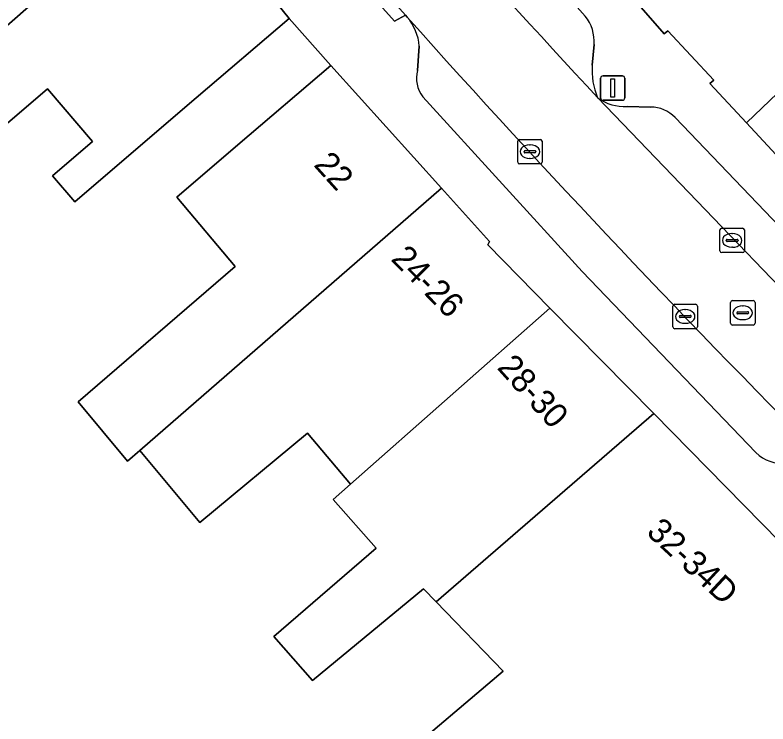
# Model space of a CAD drawing. Extents: x 160663 to 161506, y 382245 to 383291.
# Drawn here: x 160884.46 to 160915.24, y 383116.46 to 383145.45 of the extents above; entities that cross this region are included whole.
import ezdxf

# ---------------------------------------------------------------- set-up
doc = ezdxf.new("R2010")
doc.units = 0
for name, color, linetype in [('IMGEO_Erf', 7, 'Continuous'), ('IMGEO_Kolk', 7, 'Continuous'), ('IMGEO_Lichtmast', 7, 'Continuous'), ('IMGEO_Pand', 7, 'Continuous'), ('IMGEO_Pand_nummerreeks', 7, 'Continuous'), ('IMGEO_Parkeervlak_open', 7, 'Continuous'), ('IMGEO_Rijbaan_lokaal_open', 7, 'Continuous'), ('IMGEO_Rioolput', 7, 'Continuous'), ('IMGEO_Voetpad_open', 7, 'Continuous')]:
    doc.layers.add(name, color=color, linetype=linetype)

msp = doc.modelspace()

# ---------------------------------------------------------------- linework, layer by layer
at = {"layer": 'IMGEO_Erf'}
msp.add_lwpolyline([(160900.01, 383114.885), (160904.415, 383118.611), (160901.674, 383121.447), (160901.159, 383121.98), (160896.614, 383118.226), (160895.042, 383120.03), (160899.226, 383123.638), (160897.466, 383125.634), (160898.171, 383126.267), (160896.422, 383128.353), (160892.018, 383124.697), (160889.765, 383127.387), (160889.559, 383127.633), (160889.061, 383127.199), (160887.038, 383129.632), (160893.459, 383135.169), (160891.067, 383138), (160893.567, 383140.138), (160897.371, 383143.39), (160895.66, 383145.307), (160891.861, 383142.058), (160888.536, 383139.214), (160886.895, 383137.81), (160885.986, 383138.872), (160887.628, 383140.276), (160885.78, 383142.436), (160881.749, 383138.988)], dxfattribs=at)
at = {"layer": 'IMGEO_Kolk'}
for p, q in [((160905.011, 383139.434), (160905.011, 383140.286)), ((160905.086, 383140.36), (160905.938, 383140.36)), ((160906.012, 383140.286), (160906.012, 383139.434)), ((160905.499, 383140.14), (160905.524, 383140.14)), ((160905.27, 383139.854), (160905.27, 383139.866)), ((160905.708, 383139.817), (160905.31, 383139.817)), ((160905.313, 383139.903), (160905.711, 383139.903)), ((160905.754, 383139.866), (160905.754, 383139.854)), ((160905.938, 383139.36), (160905.086, 383139.36)), ((160905.522, 383139.58), (160905.497, 383139.58)), ((160913.281, 383135.806), (160913.281, 383136.658)), ((160913.356, 383136.732), (160914.208, 383136.732)), ((160914.282, 383136.658), (160914.282, 383135.806)), ((160913.54, 383136.226), (160913.54, 383136.238)), ((160913.583, 383136.275), (160913.981, 383136.275)), ((160913.769, 383136.512), (160913.794, 383136.512)), ((160914.024, 383136.238), (160914.024, 383136.226)), ((160913.978, 383136.189), (160913.58, 383136.189)), ((160913.792, 383135.952), (160913.767, 383135.952)), ((160914.208, 383135.732), (160913.356, 383135.732)), ((160911.36, 383132.694), (160911.36, 383133.546)), ((160911.435, 383133.62), (160912.287, 383133.62)), ((160912.361, 383133.546), (160912.361, 383132.694)), ((160911.662, 383133.163), (160912.06, 383133.163)), ((160911.848, 383133.4), (160911.873, 383133.4)), ((160911.619, 383133.114), (160911.619, 383133.126)), ((160912.057, 383133.077), (160911.659, 383133.077)), ((160912.103, 383133.126), (160912.103, 383133.114)), ((160912.287, 383132.62), (160911.435, 383132.62)), ((160911.871, 383132.84), (160911.846, 383132.84))]:
    msp.add_line(p, q, dxfattribs=at)
for points in [[(160905.011, 383139.434), (160905.011, 383140.286)], [(160905.086, 383140.36), (160905.938, 383140.36)], [(160906.012, 383140.286), (160906.012, 383139.434)], [(160905.938, 383139.36), (160905.086, 383139.36)], [(160913.281, 383135.806), (160913.281, 383136.658)], [(160913.356, 383136.732), (160914.208, 383136.732)], [(160914.282, 383136.658), (160914.282, 383135.806)], [(160914.208, 383135.732), (160913.356, 383135.732)], [(160911.36, 383132.694), (160911.36, 383133.546)], [(160911.435, 383133.62), (160912.287, 383133.62)], [(160912.361, 383133.546), (160912.361, 383132.694)], [(160912.287, 383132.62), (160911.435, 383132.62)]]:
    msp.add_lwpolyline(points, dxfattribs=at)
for centre, radius, start, end in [((160905.088, 383140.284), 0.0765, 91.552, 178.448), ((160905.088, 383140.284), 0.0765, 91.552, 178.448), ((160905.936, 383140.284), 0.0765, 1.552, 88.448), ((160905.936, 383140.284), 0.0765, 1.552, 88.448), ((160905.31, 383139.863), 0.0403, 85.8775, 175.7526), ((160905.307, 383139.853), 0.0366, 178.938, 274.7102), ((160905.711, 383139.86), 0.043, 264.8664, 352.4533), ((160905.715, 383139.865), 0.0386, 1.7309, 96.639), ((160905.088, 383139.436), 0.0765, 181.552, 268.448), ((160905.088, 383139.436), 0.0765, 181.552, 268.448), ((160905.936, 383139.436), 0.0765, 271.552, 358.448), ((160905.936, 383139.436), 0.0765, 271.552, 358.448), ((160913.358, 383136.656), 0.0765, 91.552, 178.448), ((160913.358, 383136.656), 0.0765, 91.552, 178.448), ((160914.206, 383136.656), 0.0765, 1.552, 88.448), ((160914.206, 383136.656), 0.0765, 1.552, 88.448), ((160913.58, 383136.235), 0.0403, 85.8775, 175.7526), ((160913.985, 383136.237), 0.0386, 1.7309, 96.639), ((160913.577, 383136.225), 0.0366, 178.938, 274.7102), ((160913.981, 383136.232), 0.043, 264.8664, 352.4533), ((160913.358, 383135.808), 0.0765, 181.552, 268.448), ((160913.358, 383135.808), 0.0765, 181.552, 268.448), ((160914.206, 383135.808), 0.0765, 271.552, 358.448), ((160914.206, 383135.808), 0.0765, 271.552, 358.448), ((160911.437, 383133.544), 0.0765, 91.552, 178.448), ((160911.437, 383133.544), 0.0765, 91.552, 178.448), ((160912.285, 383133.544), 0.0765, 1.552, 88.448), ((160912.285, 383133.544), 0.0765, 1.552, 88.448), ((160911.659, 383133.123), 0.0403, 85.8775, 175.7526), ((160912.064, 383133.125), 0.0386, 1.7309, 96.639), ((160911.656, 383133.113), 0.0366, 178.938, 274.7102), ((160912.06, 383133.12), 0.043, 264.8664, 352.4533), ((160911.437, 383132.696), 0.0765, 181.552, 268.448), ((160911.437, 383132.696), 0.0765, 181.552, 268.448), ((160912.285, 383132.696), 0.0765, 271.552, 358.448), ((160912.285, 383132.696), 0.0765, 271.552, 358.448)]:
    msp.add_arc(centre, radius, start, end, dxfattribs=at)
for centre, major_axis, ratio, start_param, end_param in [((160905.498, 383139.86), (-0.387, 0.002), 0.722429, 4.712389, 7.853982), ((160905.523, 383139.86), (-0.39, 0.002), 0.717154, 1.570796, 4.712389), ((160913.768, 383136.232), (-0.387, 0.002), 0.722429, 4.712389, 7.853982), ((160913.793, 383136.232), (-0.39, 0.002), 0.717154, 1.570796, 4.712389), ((160911.847, 383133.12), (-0.387, 0.002), 0.722429, 4.712389, 7.853982), ((160911.872, 383133.12), (-0.39, 0.002), 0.717154, 1.570796, 4.712389)]:
    msp.add_ellipse(centre, major_axis=major_axis, ratio=ratio, start_param=start_param, end_param=end_param, dxfattribs=at)
at = {"layer": 'IMGEO_Lichtmast'}
for p, q in [((160908.401, 383142.062), (160908.401, 383142.862)), ((160908.401, 383142.862), (160908.401, 383142.062)), ((160908.501, 383142.962), (160909.291, 383142.962)), ((160909.291, 383142.962), (160908.501, 383142.962)), ((160909.391, 383142.862), (160909.391, 383142.062)), ((160909.391, 383142.062), (160909.391, 383142.862)), ((160909.291, 383141.962), (160908.501, 383141.962)), ((160908.501, 383141.962), (160909.291, 383141.962))]:
    msp.add_line(p, q, dxfattribs=at)
msp.add_lwpolyline([(160908.821, 383142.837), (160908.971, 383142.837), (160908.971, 383142.087), (160908.821, 383142.087), (160908.821, 383142.837)], dxfattribs=at)
for centre, start, end in [((160908.501, 383142.862), 90, 180), ((160908.501, 383142.862), 90, 180), ((160909.291, 383142.862), 0, 90), ((160909.291, 383142.862), 360, 90), ((160908.501, 383142.062), 180, 270), ((160908.501, 383142.062), 180, 270), ((160909.291, 383142.062), 270, 0), ((160909.291, 383142.062), 270, 0)]:
    msp.add_arc(centre, 0.1, start, end, dxfattribs=at)
at = {"layer": 'IMGEO_Pand'}
for points in [[(160925.298, 383152.893), (160919.007, 383158.548), (160915.583, 383155.569), (160913.197, 383153.493), (160913.095, 383153.606), (160907.392, 383148.829), (160911.004, 383144.676), (160911.152, 383144.808), (160913.028, 383142.786), (160912.875, 383142.644), (160914.367, 383141.037), (160917.855, 383144.386), (160918.432, 383144.995), (160918.539, 383146.521)], [(160890.838, 383150.912), (160888.182, 383154.017), (160888.258, 383154.232), (160888.035, 383154.493), (160887.907, 383154.383), (160887.098, 383155.507), (160886.997, 383155.421), (160886.307, 383156.228), (160877.516, 383148.781), (160878.47, 383147.669), (160880.076, 383149.056), (160880.301, 383148.793), (160882.282, 383146.477), (160878.274, 383143.05), (160879.818, 383141.245)], [(160895.66, 383145.307), (160893.76, 383147.677), (160893.67, 383147.6), (160890.838, 383150.912), (160879.818, 383141.245), (160881.749, 383138.988), (160885.78, 383142.436), (160887.628, 383140.276), (160885.986, 383138.872), (160886.895, 383137.81), (160888.536, 383139.214), (160891.861, 383142.058)], [(160930.82, 383144.832), (160930.596, 383145.044), (160927.1, 383148.354), (160924.631, 383150.692), (160922.835, 383148.795), (160918.279, 383143.984), (160917.855, 383144.386), (160914.367, 383141.037), (160920.569, 383134.352), (160920.779, 383134.126), (160927.091, 383140.856)], [(160897.371, 383143.39), (160893.567, 383140.138), (160891.067, 383138), (160893.459, 383135.169), (160887.038, 383129.632), (160889.061, 383127.199), (160889.559, 383127.633), (160901.89, 383138.37)], [(160906.332, 383133.466), (160903.793, 383136.048), (160903.854, 383136.188), (160901.89, 383138.37), (160889.559, 383127.633), (160889.765, 383127.387), (160892.018, 383124.697), (160896.422, 383128.353), (160898.171, 383126.267)], [(160910.58, 383129.146), (160906.332, 383133.466), (160898.171, 383126.267), (160897.466, 383125.634), (160899.226, 383123.638), (160895.042, 383120.03), (160896.614, 383118.226), (160901.159, 383121.98), (160901.674, 383121.447)], [(160894.598, 383101.021), (160894.821, 383101.251), (160898.547, 383097.837), (160903.729, 383103.405), (160900.204, 383106.927), (160901.476, 383108.194), (160903.171, 383106.798), (160909.574, 383113.593), (160911.568, 383111.629), (160919.466, 383120.156), (160916.373, 383123.023), (160916.474, 383123.152), (160910.58, 383129.146), (160901.674, 383121.447), (160904.415, 383118.611), (160900.01, 383114.885), (160902.622, 383112.091), (160898.826, 383108.199), (160898.705, 383108.319), (160893.163, 383102.485)]]:
    msp.add_lwpolyline(points, close=True, dxfattribs=at)
at = {"layer": 'IMGEO_Parkeervlak_open'}
for points in [[(160907.774, 383145.409), (160897.051, 383157.501)], [(160908.061, 383143.405), (160908.134, 383144.243)], [(160900.988, 383144.175), (160900.915, 383143.185)], [(160901.135, 383142.107), (160907.65, 383134.961), (160914.749, 383127.551)], [(160908.282, 383142.065), (160920.788, 383129.051)], [(160910.454, 383141.688), (160909.489, 383141.709)], [(160919.692, 383132.649), (160911.446, 383141.26)]]:
    msp.add_lwpolyline(points, dxfattribs=at)
for centre, radius, start, end in [((161286.435, 383492.874), 515.816, 220.43448, 222.85184), ((160898.902, 383144.005), 2.093, 4.6714, 40.438), ((161242.258, 383450.551), 458.195, 221.76429, 224.98305), ((160906.494, 383144.375), 1.645, 355.3863, 38.9296), ((160910.785, 383143.166), 2.735, 174.9872, 203.7433), ((160902.105, 383142.866), 1.232, 165.0148, 218.0544), ((160909.382, 383143.571), 1.865, 233.8506, 273.2829), ((160910.436, 383140.282), 1.406, 44.0636, 89.2607), ((160915.857, 383128.708), 1.602, 226.2473, 274.9352)]:
    msp.add_arc(centre, radius, start, end, dxfattribs=at)
at = {"layer": 'IMGEO_Rijbaan_lokaal_open'}
for points in [[(160893.822, 383158.327), (160891.138, 383156.055), (160897.191, 383149.071), (160897.95, 383148.212), (160900.424, 383145.438), (160900.495, 383145.362)], [(160918.17, 383126.654), (160918.364, 383126.459), (160920.788, 383129.051), (160908.282, 383142.065)]]:
    msp.add_lwpolyline(points, dxfattribs=at)
for centre, radius, start, end in [((161286.435, 383492.874), 515.816, 220.43448, 222.85184), ((161242.258, 383450.551), 458.195, 221.76429, 224.98305)]:
    msp.add_arc(centre, radius, start, end, dxfattribs=at)
at = {"layer": 'IMGEO_Rioolput'}
for p, q in [((160913.715, 383132.844), (160913.715, 383133.696)), ((160913.79, 383133.77), (160914.642, 383133.77)), ((160914.203, 383133.55), (160914.228, 383133.55)), ((160914.716, 383133.696), (160914.716, 383132.844)), ((160913.974, 383133.264), (160913.974, 383133.276)), ((160914.412, 383133.227), (160914.014, 383133.227)), ((160914.017, 383133.313), (160914.415, 383133.313)), ((160914.458, 383133.276), (160914.458, 383133.264)), ((160914.226, 383132.99), (160914.201, 383132.99)), ((160914.642, 383132.77), (160913.79, 383132.77))]:
    msp.add_line(p, q, dxfattribs=at)
for points in [[(160913.715, 383132.844), (160913.715, 383133.696)], [(160913.79, 383133.77), (160914.642, 383133.77)], [(160914.716, 383133.696), (160914.716, 383132.844)], [(160914.642, 383132.77), (160913.79, 383132.77)]]:
    msp.add_lwpolyline(points, dxfattribs=at)
for centre, radius, start, end in [((160913.792, 383133.694), 0.0765, 91.552, 178.448), ((160913.792, 383133.694), 0.0765, 91.552, 178.448), ((160914.64, 383133.694), 0.0765, 1.552, 88.448), ((160914.64, 383133.694), 0.0765, 1.552, 88.448), ((160914.014, 383133.273), 0.0403, 85.8775, 175.7526), ((160914.011, 383133.263), 0.0366, 178.938, 274.7102), ((160914.415, 383133.27), 0.043, 264.8664, 352.4533), ((160914.419, 383133.275), 0.0386, 1.7309, 96.639), ((160913.792, 383132.846), 0.0765, 181.552, 268.448), ((160913.792, 383132.846), 0.0765, 181.552, 268.448), ((160914.64, 383132.846), 0.0765, 271.552, 358.448), ((160914.64, 383132.846), 0.0765, 271.552, 358.448)]:
    msp.add_arc(centre, radius, start, end, dxfattribs=at)
for centre, major_axis, ratio, start_param, end_param in [((160914.202, 383133.27), (-0.387, 0.002), 0.722429, 4.712389, 7.853982), ((160914.227, 383133.27), (-0.39, 0.002), 0.717154, 1.570796, 4.712389)]:
    msp.add_ellipse(centre, major_axis=major_axis, ratio=ratio, start_param=start_param, end_param=end_param, dxfattribs=at)
at = {"layer": 'IMGEO_Voetpad_open'}
for points in [[(160911.152, 383144.808), (160911.004, 383144.676), (160907.392, 383148.829), (160903.61, 383153.178), (160899.769, 383157.594), (160895.79, 383162.169), (160895.472, 383161.892), (160894.252, 383163.295), (160892.847, 383164.91), (160893.165, 383165.186), (160889.698, 383169.308), (160883.933, 383176.163), (160883.686, 383176.457), (160876.033, 383187.247), (160870.911, 383194.467), (160869.328, 383193.426), (160867.956, 383192.525), (160868.2, 383192.154), (160868.41, 383191.859)], [(160897.051, 383157.501), (160907.774, 383145.409)], [(160900.495, 383145.362), (160900.424, 383145.438), (160899.972, 383145.196), (160897.576, 383147.881), (160897.95, 383148.212), (160897.191, 383149.071)], [(160893.76, 383147.677), (160895.66, 383145.307), (160897.371, 383143.39), (160901.89, 383138.37), (160903.854, 383136.188), (160903.793, 383136.048), (160906.332, 383133.466), (160910.58, 383129.146), (160916.474, 383123.152)], [(160920.569, 383134.352), (160914.367, 383141.037), (160912.875, 383142.644), (160913.028, 383142.786), (160911.152, 383144.808)], [(160908.134, 383144.243), (160908.061, 383143.405)], [(160900.915, 383143.185), (160900.988, 383144.175)], [(160914.749, 383127.551), (160907.65, 383134.961), (160901.135, 383142.107)], [(160909.489, 383141.709), (160910.454, 383141.688)], [(160911.446, 383141.26), (160919.692, 383132.649)]]:
    msp.add_lwpolyline(points, dxfattribs=at)
msp.add_lwpolyline([(160897.95, 383148.212), (160897.576, 383147.881), (160899.972, 383145.196), (160900.424, 383145.438)], close=True, dxfattribs=at)
for centre, radius, start, end in [((160898.902, 383144.005), 2.093, 4.6714, 40.438), ((160906.494, 383144.375), 1.645, 355.3863, 38.9296), ((160910.785, 383143.166), 2.735, 174.9872, 203.7433), ((160902.105, 383142.866), 1.232, 165.0148, 218.0544), ((160909.382, 383143.571), 1.865, 233.8506, 273.2829), ((160910.436, 383140.282), 1.406, 44.0636, 89.2607), ((160915.857, 383128.708), 1.602, 226.2473, 274.9352)]:
    msp.add_arc(centre, radius, start, end, dxfattribs=at)

# ---------------------------------------------------------------- texts
at = {"layer": 'IMGEO_Pand_nummerreeks'}
for s, rotation, p in [('22', 311.9919, (160896.637, 383139.302)), ('24-26', 314.5186, (160899.794, 383135.437)), ('28-30', 312.0916, (160904.133, 383131.007)), ('32-34D', 317.17, (160910.232, 383124.243))]:
    msp.add_text(s, height=1, rotation=rotation, dxfattribs=at).set_placement(p)

doc.saveas('drawing.dxf')
